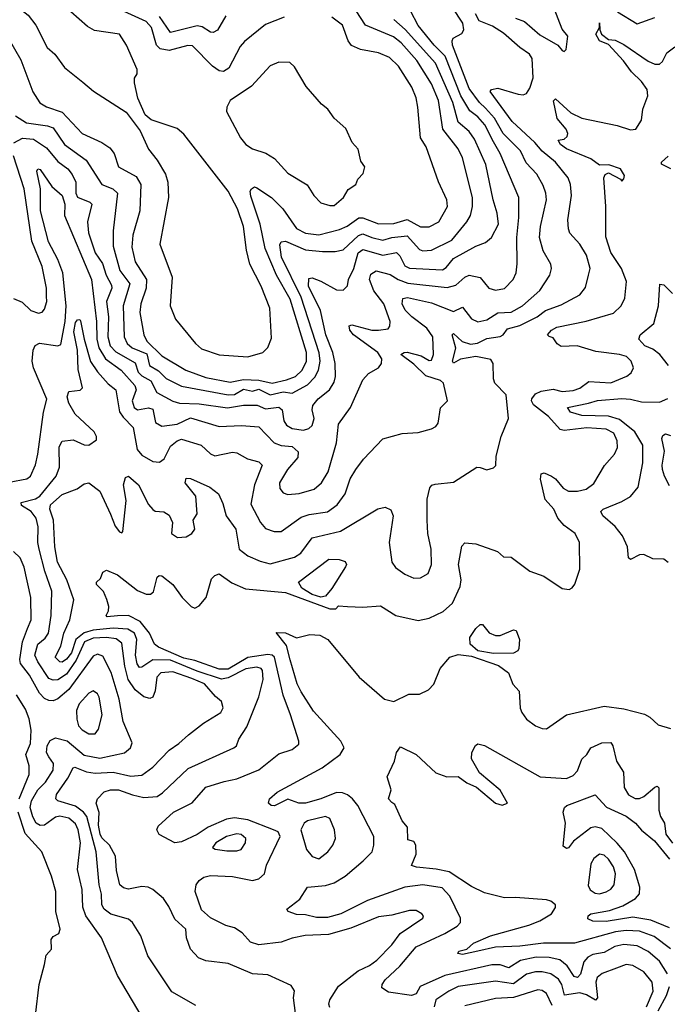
# Model space of a CAD drawing. Extents: x 1678431 to 1860718, y 384618 to 522882.
# Tile 286 of 473: x 1747563 to 1750491, y 499665 to 504120. Entities that reach past the tile are written whole.
import ezdxf

# ---------------------------------------------------------------- set-up
doc = ezdxf.new("R2010")
doc.units = 0

msp = doc.modelspace()

# ---------------------------------------------------------------- linework, layer by layer
at = {"layer": '0CON10XD'}
for points in [[(1749805, 504127.6), (1749845, 504112.8), (1749915, 504051.9), (1749995.4, 504005.4), (1750015, 503981.2), (1750025, 503976.7), (1750034.1, 503985.9), (1750041.2, 504045), (1750015, 504076.7), (1749935.4, 504285)], [(1747535, 504193.9), (1747601.5, 504141.5), (1747635.5, 504095), (1747687.8, 503995), (1747721.9, 503965), (1747765, 503904.2), (1747847.9, 503837.9), (1747897, 503797), (1748045, 503701.2), (1748107.9, 503617.9), (1748145.6, 503535), (1748184.7, 503484.7), (1748222, 503422), (1748232.8, 503385), (1748236, 503316), (1748196.2, 503105), (1748252.5, 502955), (1748243.3, 502825), (1748267.5, 502765), (1748358, 502655), (1748385, 502630.6), (1748465, 502603.5), (1748595, 502594.4)], [(1747544.8, 503684.8), (1747594.1, 503654.1), (1747689.4, 503639.4), (1747715, 503630.3), (1747765.5, 503555.5), (1747864.1, 503484.1), (1747933.8, 503375), (1747984.4, 503354.4), (1748005.6, 503335.6), (1747985.3, 503165), (1747986.2, 503095), (1748015.6, 502985), (1748061.2, 502925), (1748030.3, 502825), (1748034.8, 502685), (1748049.5, 502655), (1748071.6, 502635), (1748138.1, 502608.1), (1748149.6, 502555), (1748190.9, 502530.9), (1748225, 502497.3), (1748295, 502462.4), (1748505, 502422.1), (1748535, 502424.6), (1748575, 502448.9), (1748615, 502439.7), (1748645, 502448.3), (1748695, 502423.3), (1748755, 502436.4), (1748795, 502429.8), (1748865, 502467.4), (1748897.4, 502502.6), (1748914.1, 502535), (1748921.3, 502575), (1748917.5, 502612.5), (1748835.9, 502865), (1748747.3, 503045), (1748738.8, 503101.2), (1748745.3, 503114.7), (1748765, 503117.8), (1748855, 503079.5), (1748931.4, 503071.4), (1748988.8, 503071.2), (1749025, 503079.4), (1749095, 503143.3), (1749115, 503152), (1749155, 503134.9), (1749205, 503123), (1749245, 503135.4), (1749315, 503142.7), (1749370.5, 503080.5), (1749385, 503074.7), (1749425, 503077.4), (1749517.3, 503122.7), (1749584.7, 503205), (1749600.9, 503235), (1749610, 503275), (1749610.2, 503315), (1749565, 503495.7), (1749545.6, 503535.6), (1749475.5, 503625.5), (1749457, 503755), (1749425, 503830.7), (1749358.3, 503935), (1749287.2, 504015), (1749252.4, 504042.4), (1749125.8, 504095.8), (1749065, 504191.1)], [(1749295, 502858.2), (1749316.7, 502863.2), (1749425, 502839.3), (1749525, 502800.3), (1749565, 502818.8), (1749605, 502766.9), (1749635, 502753.2), (1749675, 502762.8), (1749725, 502793.9), (1749785, 502797), (1749836.4, 502825), (1749915.4, 502895), (1749960, 502965), (1749966.9, 502995), (1749964.5, 503014.5), (1749929.2, 503075), (1749912.8, 503135), (1749917.2, 503185), (1749944.7, 503305), (1749942.4, 503335), (1749930.3, 503370.3), (1749901, 503421), (1749852.9, 503472.9), (1749826.7, 503526.7), (1749748.5, 503605), (1749709.8, 503675), (1749669.7, 503719.7), (1749641.9, 503745), (1749595, 503808.6), (1749520.3, 504005), (1749517.9, 504025), (1749523.4, 504036.6), (1749561.9, 504058.1), (1749571.4, 504075), (1749566, 504105), (1749520, 504175)], [(1747505, 504048.6), (1747568.9, 503938.9), (1747623.2, 503793.2), (1747654.4, 503744.4), (1747685, 503725.9), (1747755, 503702.1), (1747845, 503605.3), (1747934.8, 503564.8), (1747970.1, 503540.1), (1747990.3, 503515), (1748010, 503455), (1748090.2, 503410.2), (1748110.2, 503375), (1748106.4, 503255), (1748074.8, 503145), (1748070.6, 503090.6), (1748085.4, 503024.6), (1748135.7, 502945), (1748134.8, 502905), (1748111.1, 502835), (1748105.7, 502795), (1748124.8, 502695), (1748138.6, 502665), (1748205, 502598.9), (1748313.6, 502535), (1748405, 502501.6), (1748515, 502479.5), (1748575, 502492.4), (1748645, 502489.5), (1748705, 502476.2), (1748768.6, 502491.4), (1748810, 502505), (1748840, 502535), (1748860.4, 502575), (1748860.4, 502615), (1748786.6, 502855), (1748724, 502965), (1748672.6, 503085), (1748650.9, 503195), (1748607.6, 503322.4), (1748605.6, 503344.4), (1748610.8, 503355), (1748625, 503364.2), (1748635, 503360), (1748700.9, 503315), (1748753.3, 503265), (1748815, 503175.3), (1748855, 503154.4), (1748915, 503146.1), (1749008.9, 503171.1), (1749043.5, 503186.6), (1749096.5, 503223.5), (1749115, 503223.1), (1749185, 503197.2), (1749255, 503198.3), (1749315, 503215.6), (1749375, 503182.5), (1749415, 503183.1), (1749458.5, 503205), (1749497.1, 503275), (1749493.8, 503305), (1749456, 503386), (1749400.4, 503545), (1749374.7, 503585), (1749363.2, 503725), (1749355, 503766), (1749335.9, 503815), (1749275, 503910), (1749235, 503948.5), (1749185, 503970.4), (1749103.3, 503985), (1749063.5, 504003.5), (1749048.2, 504025), (1749022.7, 504095), (1748975, 504132.4)], [(1747515, 502027.2), (1747595, 502042.3), (1747612.7, 502055), (1747635, 502106), (1747645.2, 502155), (1747671.2, 502345), (1747686.2, 502403.8), (1747624.8, 502545), (1747619.5, 502575), (1747624.7, 502625), (1747633.6, 502646.4), (1747652.9, 502657.1), (1747735, 502644.6), (1747749.1, 502650.9), (1747768.2, 502755), (1747772.7, 502825), (1747758.1, 502975), (1747735.3, 503035.3), (1747693.9, 503115), (1747657.3, 503255), (1747656.8, 503355), (1747640.6, 503435), (1747644.6, 503445.4), (1747655, 503442), (1747708.8, 503365), (1747755.4, 503325.4), (1747766.5, 503285), (1747765.3, 503235), (1747887, 502945), (1747910.6, 502755), (1747911.9, 502675), (1747920.6, 502635), (1747951, 502585), (1748021.4, 502535), (1748083.6, 502465), (1748089, 502445), (1748071.6, 502395), (1748081.4, 502365), (1748095, 502354.3), (1748145, 502363.9), (1748165, 502357.2), (1748177.6, 502297.6), (1748205, 502281.1), (1748275, 502290.7), (1748335, 502318.1), (1748465, 502278.8), (1748565.9, 502284.1), (1748645, 502277.5), (1748713.8, 502205), (1748745, 502193), (1748795, 502189.6), (1748822.8, 502165), (1748820.2, 502139.8), (1748773.4, 502085), (1748738.2, 502025), (1748739.2, 501999.2), (1748755, 501978.6), (1748775, 501971.5), (1748827, 501977), (1748895, 501995.4), (1748927.7, 502025), (1748958.2, 502075), (1748995.4, 502205.4), (1749005, 502290), (1749058.2, 502365), (1749115, 502491.2), (1749140.6, 502519.4), (1749185.7, 502544.3), (1749199.2, 502565), (1749200, 502585), (1749182.9, 502615), (1749072.9, 502695), (1749056.4, 502715), (1749053.1, 502735), (1749065, 502738.8), (1749155, 502715.8), (1749185, 502715.3), (1749229.3, 502720.7), (1749236.7, 502733.3), (1749237.5, 502755), (1749210, 502835), (1749163.6, 502893.6), (1749144.2, 502945), (1749151.2, 502968.8), (1749175, 502984.6), (1749237.7, 502967.7), (1749274.2, 502944.2), (1749318.5, 502928.5), (1749495, 502909), (1749535, 502919.5), (1749575, 502955.3), (1749595, 502964.1), (1749645, 502953.3), (1749684, 502905), (1749715, 502896.2), (1749755, 502904.6), (1749793.9, 502945), (1749807.3, 502975), (1749812.9, 503015), (1749811.1, 503135), (1749820.3, 503225), (1749819.1, 503315), (1749736, 503515), (1749705, 503568.2), (1749665.6, 503645), (1749635, 503680.4), (1749597.9, 503707.9), (1749557.6, 503775), (1749486.5, 503955), (1749436.9, 504005), (1749365, 504093.6), (1749329.8, 504159.8)], [(1747537.2, 503562.8), (1747576.2, 503583.8), (1747625, 503580.4), (1747685, 503540.4), (1747735, 503479.3), (1747780.7, 503445), (1747800.4, 503420.4), (1747816.4, 503385), (1747816.6, 503335), (1747825, 503317.5), (1747879.5, 503295), (1747889.3, 503285), (1747870, 503205), (1747874.1, 503155.9), (1747903.9, 503065), (1747937.7, 503017.7), (1747953.8, 502965), (1747978.8, 502918.8), (1747980, 502905), (1747956, 502845), (1747964.9, 502775), (1747962, 502685), (1747972.4, 502645), (1747997.3, 502617.3), (1748085, 502567.7), (1748098.1, 502525), (1748115, 502508.2), (1748156.7, 502486.7), (1748183.4, 502433.4), (1748255, 502393.8), (1748285, 502385.6), (1748375, 502382.3), (1748503.3, 502363.3), (1748575, 502376), (1748636.3, 502376.3), (1748675, 502360), (1748735, 502367.1), (1748749.4, 502355), (1748757.5, 502305), (1748768.7, 502285), (1748795, 502270.9), (1748846.7, 502263.3), (1748869.8, 502270.2), (1748885.6, 502284.4), (1748893.8, 502315), (1748885.3, 502355), (1748887.8, 502375), (1748912.5, 502405), (1748964.4, 502445.6), (1748985, 502480.6), (1748991.6, 502505), (1748989.8, 502565), (1748978.3, 502615), (1748947, 502695), (1748923, 502805), (1748869, 502915), (1748870.5, 502949.5), (1748885, 502952.2), (1748925, 502936.4), (1748995, 502897.5), (1749025, 502895.8), (1749044.4, 502915.6), (1749049.3, 502945), (1749073.5, 502995), (1749093.5, 503065), (1749115, 503080), (1749205, 503055.5), (1749266.4, 503066.4), (1749282.3, 503052.3), (1749305, 503005.9), (1749325, 502995.7), (1749475, 502988.6), (1749491.3, 502998.7), (1749525, 503039.8), (1749625, 503095.3), (1749668.3, 503111.7), (1749696.7, 503135), (1749727.4, 503195), (1749722.3, 503245), (1749703.8, 503305), (1749671.1, 503465), (1749619.9, 503579.9), (1749595, 503614.7), (1749545, 503656.2), (1749521, 503745), (1749443.3, 503923.3), (1749306.3, 504076.3), (1749255, 504121.8)], [(1748010, 500635), (1748072.5, 500612.5), (1748125, 500601.3), (1748184.5, 500605.5), (1748208.5, 500621.5), (1748325, 500731.5), (1748531.4, 500825), (1748543.1, 500835), (1748554.5, 500865), (1748589.4, 500920.6), (1748644.3, 501055.7), (1748663.8, 501135), (1748661.1, 501175), (1748654.5, 501185), (1748635, 501190.7), (1748585, 501182.8), (1748505, 501142.9), (1748475, 501136.3), (1748365, 501172.2), (1748245, 501222.2), (1748165, 501223.7), (1748115, 501190), (1748105, 501189.2), (1748093.8, 501205), (1748087.4, 501245), (1748092.6, 501315), (1748081.5, 501345), (1748052.5, 501362.5), (1747985, 501367.1), (1747895, 501357.5), (1747853.9, 501346.1), (1747817.5, 501315), (1747796.9, 501255), (1747775, 501226.4), (1747755, 501213.8), (1747745, 501214.1), (1747724.2, 501235), (1747749.4, 501285), (1747763.4, 501345), (1747789.4, 501405), (1747808.6, 501495), (1747775.7, 501585.7), (1747733.4, 501665), (1747722.6, 501735), (1747716.7, 501855), (1747699.1, 501905), (1747702.3, 501925), (1747755, 501972.5), (1747823.2, 501996.8), (1747855, 502020), (1747875, 502024), (1747925, 501986.7), (1747973.3, 501883.3), (1747995, 501829.1), (1748015, 501802.5), (1748025, 501798), (1748029.4, 501805), (1748045.2, 501945), (1748033, 502015), (1748041, 502049), (1748055, 502055.2), (1748100.6, 502015), (1748145, 501926.4), (1748165, 501903.8), (1748175, 501896.7), (1748215, 501892.9), (1748238.5, 501878.5), (1748254.4, 501845), (1748250, 501795), (1748277.1, 501777.1), (1748315, 501780), (1748340.8, 501795), (1748354.2, 501815), (1748346.7, 501855), (1748365.4, 501885), (1748359.4, 501965), (1748311.5, 502025), (1748315, 502046.2), (1748335, 502044.4), (1748422.5, 502005), (1748461.4, 501975), (1748481.8, 501931.8), (1748497.3, 501875), (1748539.6, 501815), (1748555.3, 501725), (1748593.8, 501693.8), (1748649.7, 501669.7), (1748695, 501658.1), (1748805, 501687.7), (1748833.7, 501706.3), (1748885.6, 501775), (1749014, 501806), (1749182.6, 501907.4), (1749215, 501914.3), (1749241.7, 501901.7), (1749251.2, 501875), (1749233.8, 501755), (1749245.3, 501665), (1749261.7, 501641.7), (1749305, 501611.5), (1749345, 501593.8), (1749375, 501594.6), (1749409.5, 501615), (1749425.4, 501655), (1749423.2, 501725), (1749408.2, 501795), (1749404.6, 501855), (1749405, 501950), (1749417.6, 502002.4), (1749425.7, 502014.3), (1749440.9, 502019.1), (1749525, 502028), (1749630, 502095), (1749644.2, 502094.2), (1749675, 502084), (1749705, 502092.5), (1749716.4, 502103.6), (1749717.5, 502145), (1749740, 502235), (1749772.5, 502315), (1749762.9, 502422.9), (1749711.4, 502475), (1749705.7, 502495), (1749704.4, 502565), (1749693.1, 502583.1), (1749625, 502595.9), (1749556.5, 502583.5), (1749525, 502565.6), (1749520, 502575), (1749535.3, 502634.7), (1749518, 502695), (1749525, 502700), (1749563.8, 502663.8), (1749601.8, 502651.8), (1749633.3, 502656.7), (1749675, 502677), (1749735, 502687), (1749748.8, 502695), (1749769.2, 502720.8), (1749823.7, 502736.3), (1749902.5, 502775), (1749940, 502805), (1750010.7, 502829.3), (1750095.3, 502874.7), (1750121.7, 502908.3), (1750135.3, 502964.7), (1750142.3, 502995), (1750125.3, 503055), (1750095.9, 503105), (1750050.9, 503155), (1750044.1, 503174.1), (1750040.9, 503215), (1750057.4, 503325), (1750053.1, 503375), (1750042.4, 503405), (1749985.1, 503475.1), (1749925, 503525.3), (1749892.4, 503565), (1749789.5, 503659.5), (1749690, 503795), (1749696.2, 503803.8), (1749725, 503810), (1749816.9, 503783.1), (1749839.7, 503780.3), (1749855, 503786.2), (1749869.7, 503810.3), (1749885, 503857.5), (1749880.3, 503945), (1749867.3, 503965), (1749823.7, 503993.7), (1749749.9, 504059.9), (1749700.4, 504090.4), (1749640.5, 504115), (1749623.2, 504146.8)], [(1748595, 502594.4), (1748662.5, 502615), (1748685, 502637.5), (1748701.2, 502678.8), (1748694.5, 502815), (1748654.6, 502915), (1748604.2, 503014.2), (1748587.9, 503077.9), (1748575.3, 503185), (1748547.4, 503265), (1748505, 503344.7), (1748305, 503602.5), (1748275, 503627.3), (1748157.4, 503667.4), (1748130.2, 503690.2), (1748096.9, 503765), (1748082.5, 503835), (1748081.5, 503855), (1748094.4, 503875.6), (1748094.4, 503895), (1748045.3, 504005), (1748015, 504055.4), (1747901.2, 504071.2), (1747870.2, 504090.2), (1747795, 504155.3)], [(1748758.1, 504131.9), (1748675, 504098.7), (1748578.8, 504021.2), (1748560.6, 503999.4), (1748508.5, 503901.5), (1748485, 503885.5), (1748465, 503888.5), (1748435, 503910), (1748345, 504001.5), (1748323.1, 504003.1), (1748239.2, 503980.8), (1748198, 503988), (1748181.9, 504005), (1748158.6, 504085), (1748135, 504112.1), (1748035, 504158)], [(1748495, 504137.5), (1748457, 504073), (1748437.9, 504062.1), (1748425, 504064.1), (1748387.7, 504087.7), (1748365, 504092.2), (1748245, 504062.9), (1748194.8, 504135)], [(1750265.3, 504155.3), (1750355, 504102), (1750435, 504130.4)], [(1748965, 499651.1), (1748960, 499665), (1748964.7, 499685), (1749005, 499746.9), (1749094.1, 499815.9), (1749145, 499840.7), (1749177.9, 499865), (1749245.7, 499934.3), (1749283.9, 499986.1), (1749385.8, 500055), (1749388, 500065), (1749381.2, 500075), (1749355, 500088.9), (1749325, 500090), (1749245, 500067.7), (1749185, 500060.7), (1749060.9, 500009.1), (1748958.9, 499981.1), (1748853.8, 499976.2), (1748795.2, 499964.8), (1748745, 499945.8), (1748645, 499934.1), (1748606.7, 499946.7), (1748568.8, 499988.8), (1748535, 500010.6), (1748495, 500021.8), (1748425, 500056), (1748385, 500091.9), (1748357.1, 500175), (1748361.3, 500205), (1748374.8, 500225.2), (1748395, 500239.7), (1748425, 500247.6), (1748525, 500243.4), (1748615, 500225.7), (1748645, 500232.5), (1748670, 500255), (1748678.9, 500295), (1748741.2, 500425), (1748731.2, 500445), (1748711.2, 500455), (1748595, 500499.2), (1748535, 500508.7), (1748497.9, 500502.1), (1748415, 500466.7), (1748366.1, 500433.9), (1748295, 500399.8), (1748265, 500395.7), (1748193.4, 500433.4), (1748183.8, 500455), (1748189.1, 500470.9), (1748258.5, 500535), (1748343.4, 500576.6), (1748405, 500648), (1748487, 500673), (1748545.2, 500684.8), (1748644.3, 500725.7), (1748735, 500798.5), (1748795, 500817.5), (1748825, 500842.5), (1748825.7, 500855), (1748787.7, 500975), (1748753.6, 501063.6), (1748715.6, 501235.6), (1748704.9, 501244.9), (1748685, 501247.7), (1748595, 501233.6), (1748505, 501181.8), (1748465, 501180.7), (1748355, 501220.2), (1748305, 501231.1), (1748191.1, 501281.1), (1748172.7, 501295), (1748150.5, 501345), (1748107.4, 501397.4), (1748055, 501423.9), (1748005, 501423.3), (1747958, 501418), (1747954.2, 501425), (1747964.5, 501445), (1747965.5, 501464.5), (1747957.3, 501497.3), (1747942.2, 501532.2), (1747910, 501565), (1747910, 501575), (1747927.9, 501592.1), (1747938.9, 501621.1), (1747955, 501629.2), (1748005, 501608.9), (1748095, 501537.5), (1748135, 501520.4), (1748155, 501521.5), (1748168.1, 501531.9), (1748185, 501597.5), (1748194.2, 501605.8), (1748205, 501604.3), (1748255.8, 501565), (1748297.1, 501505), (1748338.8, 501465), (1748355, 501457.5), (1748375, 501467.5), (1748405.6, 501505), (1748430.2, 501589.8), (1748445, 501605.7), (1748465, 501612.2), (1748522.3, 501572.3), (1748584.5, 501544.5), (1748765, 501529), (1748965, 501454.1), (1748992.5, 501455), (1749005, 501467.5), (1749045.3, 501465.3), (1749115, 501462.2), (1749195, 501467.8), (1749264, 501425), (1749365, 501402), (1749415, 501411.5), (1749477.7, 501442.3), (1749519.5, 501480.5), (1749554.6, 501555), (1749559.7, 501585), (1749546.7, 501655), (1749562.5, 501737.5), (1749575, 501752.5), (1749625, 501748.1), (1749723.4, 501713.4), (1749750.3, 501690.3), (1749785, 501687.8), (1749870, 501625), (1749932.2, 501602.2), (1750015, 501547.1), (1750047.5, 501542.5), (1750061.2, 501548.8), (1750073.6, 501566.4), (1750095.6, 501634.4), (1750094.4, 501755), (1750075, 501795.7), (1750025, 501832.2), (1749995.5, 501865), (1749978.6, 501905), (1749939.4, 501949.4), (1749918.2, 502041.8), (1749921.4, 502065), (1749935, 502069.1), (1749966.7, 502055), (1749985, 502042.9), (1750020.5, 502000.5), (1750045, 501987.6), (1750085, 501987.4), (1750123.8, 501996.2), (1750158.5, 502021.5), (1750207.7, 502102.3), (1750251.8, 502155), (1750265.9, 502185), (1750264.8, 502215), (1750248.7, 502248.7), (1750215, 502267.5), (1750127, 502273), (1750025, 502261), (1750005.9, 502265.9), (1749953.5, 502325), (1749886.8, 502376.8), (1749877.2, 502395), (1749878.4, 502405), (1749895, 502427.7), (1749920.9, 502439.1), (1749975, 502448.1), (1750015, 502437.9), (1750065, 502442.3), (1750095, 502452.4), (1750136.9, 502483.1), (1750235, 502477.1), (1750307.7, 502507.7), (1750327.8, 502522.2), (1750338.6, 502545), (1750327.1, 502575), (1750306.4, 502596.4), (1750275.4, 502605.4), (1750168.5, 502618.5), (1750083.8, 502643.8), (1750011, 502641), (1749993.1, 502653.1), (1749975, 502681.2), (1749956.2, 502686.2), (1749950, 502695), (1749967.1, 502715), (1749991.2, 502728.8), (1750123.8, 502756.2), (1750248.1, 502791.9), (1750282.2, 502825), (1750299.3, 502860.7), (1750306.4, 502935), (1750284.6, 502995), (1750236.1, 503066.1), (1750212.8, 503137.2), (1750213.3, 503275), (1750204, 503405), (1750210, 503420), (1750225, 503426.7), (1750278.8, 503398.8), (1750285, 503390), (1750295, 503400), (1750298, 503415), (1750280, 503445), (1750226.4, 503463.6), (1750185, 503462.5), (1750145, 503490), (1750035, 503536), (1750007.5, 503555), (1749997.5, 503575), (1750025, 503580), (1750037.9, 503592.1), (1750041.4, 503605), (1750034.2, 503625), (1749993.7, 503673.7), (1749977.1, 503752.9), (1749985, 503762), (1750055, 503698.9), (1750105, 503674.6), (1750265, 503640.8), (1750325, 503621.2), (1750348.6, 503625), (1750374, 503665), (1750380.3, 503715), (1750402.7, 503775), (1750400.3, 503805), (1750375, 503841.2), (1750329.1, 503885), (1750293.6, 503933.6), (1750225, 504007.5), (1750185, 504024.2), (1750167.8, 504055), (1750183.8, 504085), (1750185, 504105.6), (1750186.4, 504075), (1750194.1, 504054.1), (1750225, 504030), (1750255, 504027.4), (1750295, 504008.1), (1750405, 503932.5), (1750435, 503919.6), (1750455, 503918.5), (1750469.3, 503930.7), (1750489.3, 503970.7), (1750525, 503997.1)], [(1748965, 503279.2), (1748985, 503280), (1749026.9, 503315), (1749047.5, 503352.5), (1749083.3, 503375), (1749091.2, 503398.8), (1749116.7, 503425), (1749123.3, 503455), (1749105, 503480), (1749093.3, 503535), (1749066.7, 503565), (1749037.3, 503627.3), (1748984.3, 503674.3), (1748956.2, 503715), (1748927.9, 503737.9), (1748858.3, 503818.3), (1748805, 503907.5), (1748785, 503926.2), (1748735, 503928), (1748695, 503911.4), (1748610.4, 503819.6), (1748514.2, 503755), (1748500, 503725), (1748498.1, 503705), (1748562.1, 503585), (1748585, 503555.4), (1748615, 503536), (1748675.8, 503515.8), (1748715, 503492.2), (1748775, 503425.5), (1748863.1, 503373.1), (1748893.6, 503325), (1748925, 503291.9), (1748965, 503279.2)], [(1747535, 502858.8), (1747575, 502842), (1747613.7, 502803.7), (1747648.3, 502791.7), (1747665, 502796.2), (1747675, 502810), (1747685.4, 502844.6), (1747685, 502870), (1747684.4, 502905.6), (1747665, 503003.3), (1747618.6, 503118.6), (1747582.8, 503355), (1747535.7, 503505)], [(1750506.9, 503445), (1750464.2, 503465.8), (1750464, 503475), (1750495, 503503.1)], [(1750495.9, 502555), (1750457.3, 502605), (1750425, 502629.2), (1750390, 502645), (1750362.5, 502675), (1750368.8, 502695), (1750429.5, 502745), (1750451.1, 502825), (1750456.7, 502923.3), (1750475, 502921.2), (1750515, 502882)], [(1748358.9, 499658.9), (1748251.3, 499721.3), (1748141.9, 499885), (1748110.5, 499975), (1748072.5, 500035), (1748055, 500050.5), (1747975, 500072.6), (1747945.3, 500095), (1747935.2, 500115), (1747933.3, 500163.3), (1747922.3, 500205), (1747908.8, 500355), (1747866.8, 500515), (1747851.5, 500535), (1747815, 500561), (1747735.7, 500585.7), (1747726.9, 500595), (1747729.1, 500615), (1747781.2, 500688.8), (1747804.6, 500735), (1747812.6, 500737.4), (1747865, 500717), (1747905, 500711), (1747985, 500715.2), (1748065, 500697.5), (1748115, 500702.2), (1748165, 500738), (1748238.8, 500815), (1748282.5, 500845), (1748325.7, 500885), (1748393.6, 500936.4), (1748472.5, 500985), (1748483.2, 501006.8), (1748475.3, 501035.3), (1748447.9, 501057.9), (1748399.1, 501115), (1748340.8, 501139.2), (1748255, 501169.2), (1748200.6, 501165), (1748182.6, 501145), (1748175.9, 501084.1), (1748165.4, 501054.6), (1748151.1, 501048.9), (1748125, 501055.9), (1748085, 501087.6), (1748053.5, 501135), (1748037.7, 501195), (1748025, 501299.2), (1747998.8, 501318.8), (1747955, 501324.6), (1747895, 501321), (1747856, 501305), (1747818, 501222), (1747775, 501159.5), (1747735, 501133.4), (1747715, 501131.7), (1747695, 501139.8), (1747644.4, 501215), (1747632, 501245), (1747644.4, 501295), (1747678.5, 501321.5), (1747692.9, 501345), (1747705.7, 501425), (1747708.8, 501535), (1747677.4, 501625), (1747651.9, 501725), (1747644.8, 501755), (1747645.9, 501825), (1747637.4, 501865), (1747615, 501894.7), (1747571.7, 501921.7), (1747570, 501935), (1747635, 501952.8), (1747654.7, 501965), (1747727.6, 502055), (1747742.5, 502095), (1747742, 502188), (1747755, 502213.1), (1747805, 502218.8), (1747855, 502196.9), (1747875, 502194.3), (1747910.3, 502219.7), (1747910.4, 502235), (1747899.4, 502255), (1747814, 502335), (1747784.8, 502385), (1747777, 502413), (1747785, 502438), (1747836.5, 502443.5), (1747847.5, 502455), (1747827.5, 502537.5), (1747824.4, 502625), (1747807.8, 502707.8), (1747815, 502750.3), (1747825, 502761.5), (1747835, 502763.1), (1747837.8, 502757.8), (1747853.9, 502675), (1747883.3, 502573.3), (1747915, 502526.2), (1747963.1, 502473.1), (1747998, 502445), (1748015, 502346.2), (1748031, 502321), (1748075.8, 502275), (1748094.5, 502175), (1748115, 502149.8), (1748165, 502121.8), (1748195, 502118.8), (1748216.6, 502133.4), (1748245, 502190.8), (1748275, 502214.7), (1748295, 502221.6), (1748384.3, 502195), (1748425, 502156.4), (1748445, 502146.2), (1748525, 502162.9), (1748545, 502160.5), (1748593.5, 502133.5), (1748645, 502119.6), (1748659.5, 502105), (1748624.4, 502015.6), (1748608.5, 501928.5), (1748651.8, 501845), (1748675, 501817.8), (1748713.9, 501803.9), (1748745, 501804.7), (1748835, 501869.8), (1748871.9, 501881.9), (1748955, 501894.1), (1748998.5, 501925), (1749034.7, 501975), (1749057.7, 502042.3), (1749082.7, 502085), (1749117.6, 502132.4), (1749205, 502224), (1749292.6, 502247.4), (1749365, 502252.9), (1749425, 502269.5), (1749445, 502280), (1749454.5, 502295), (1749465, 502363.3), (1749497.1, 502395), (1749478.9, 502475), (1749465, 502487.9), (1749398.8, 502508.8), (1749345, 502562.1), (1749285.8, 502605), (1749301.2, 502615), (1749315, 502615.5), (1749378.6, 502598.6), (1749415, 502577.5), (1749425, 502580), (1749433.8, 502605), (1749431.1, 502685), (1749404.2, 502725), (1749335.3, 502775), (1749305.7, 502805.7), (1749292.6, 502835), (1749295, 502858.2)], [(1750495, 501664), (1750475, 501678.8), (1750425, 501680.8), (1750385, 501700), (1750365, 501698.5), (1750325, 501677.5), (1750316, 501685), (1750310.5, 501735), (1750287.9, 501785), (1750255, 501826.5), (1750200, 501875), (1750190.6, 501895), (1750201.4, 501905), (1750285, 501939.6), (1750325, 501963.3), (1750360, 502005), (1750379.8, 502115), (1750380.3, 502195), (1750343.8, 502255), (1750275, 502311.7), (1750225.8, 502325.8), (1750105, 502329.9), (1750052.7, 502345), (1750039.2, 502365), (1750134.2, 502385.8), (1750175, 502396.6), (1750285.9, 502405.9), (1750325, 502403.6), (1750375, 502391.2), (1750455, 502389.6), (1750494, 502406)], [(1750501.2, 502011.2), (1750477.9, 502055), (1750469.7, 502085), (1750467.2, 502105), (1750478.1, 502168.1), (1750465.5, 502224.5), (1750470.7, 502239.3), (1750483.1, 502246.9), (1750505, 502238.5)], [(1748116.4, 499606.4), (1748005.4, 499795), (1747933.1, 499965), (1747862.7, 500065), (1747848.9, 500105), (1747845.7, 500185), (1747823.8, 500275), (1747837.8, 500395), (1747827.2, 500455), (1747815, 500482.3), (1747785, 500507.3), (1747745, 500516.6), (1747725, 500512.2), (1747675, 500475.7), (1747655, 500473.9), (1747637.9, 500485), (1747622.7, 500512.7), (1747611.2, 500555), (1747616.2, 500585), (1747645.5, 500635), (1747680.2, 500669.8), (1747713.9, 500725), (1747715.2, 500755), (1747695.5, 500785.5), (1747684.8, 500805), (1747687.9, 500835), (1747701.2, 500858.8), (1747725, 500870.4), (1747777.8, 500857.8), (1747855, 500792.2), (1747925, 500778.3), (1748037.3, 500802.7), (1748064.4, 500825), (1748071.7, 500848.3), (1748031.3, 500945), (1748012.8, 501045), (1747977.1, 501167.1), (1747939.6, 501239.6), (1747915, 501250), (1747895, 501240.3), (1747785, 501089.8), (1747735, 501046.8), (1747715, 501038.8), (1747695, 501039.5), (1747675, 501049.2), (1747652.1, 501072.1), (1747607.8, 501155), (1747566.5, 501206.5), (1747564, 501225), (1747576.3, 501305), (1747598.2, 501365), (1747614.7, 501405), (1747613.9, 501505), (1747583.3, 501643.3), (1747564.7, 501684.7), (1747535, 501713.3)], [(1748925, 501507.5), (1748885, 501520), (1748838.4, 501548.4), (1748823.5, 501575), (1748960.6, 501679.4), (1749007.3, 501677.3), (1749035, 501668.8), (1749040, 501655), (1749035.8, 501645), (1748974.1, 501545.9), (1748945, 501511.4), (1748925, 501507.5)], [(1749705, 501251.9), (1749635, 501264.5), (1749600, 501295), (1749597.8, 501325), (1749625, 501365.6), (1749645, 501384), (1749655, 501383.3), (1749685, 501346.2), (1749715, 501333.3), (1749735, 501333.3), (1749795, 501360), (1749807, 501357), (1749822.5, 501315), (1749820, 501275), (1749815.9, 501264.1), (1749795, 501253.8), (1749705, 501251.9)], [(1750492.6, 499802.6), (1750455, 499860.6), (1750404.3, 499904.3), (1750355, 499929), (1750295, 499935.5), (1750253.5, 499926.5), (1750205, 499899.3), (1750155, 499890.2), (1750131.1, 499878.9), (1750113.6, 499856.4), (1750099.1, 499800.9), (1750085, 499786.1), (1750070.2, 499790.2), (1750039, 499839), (1750005, 499865.6), (1749957.5, 499877.5), (1749898.3, 499878.3), (1749827.3, 499862.7), (1749775, 499830.5), (1749735, 499843.4), (1749697.1, 499842.9), (1749485, 499795.2), (1749373.3, 499745), (1749355, 499713.1), (1749335, 499705.4), (1749230.5, 499720.5), (1749200, 499740), (1749201.5, 499755), (1749215.4, 499775), (1749282.2, 499837.8), (1749354.9, 499925.1), (1749485, 499985.6), (1749541.5, 500018.5), (1749556, 500035), (1749555.7, 500055), (1749507.4, 500155), (1749472.6, 500192.6), (1749385, 500205.2), (1749305, 500195.6), (1749135, 500134.1), (1749015, 500074.5), (1748955, 500058.1), (1748905, 500057.7), (1748855, 500069.2), (1748815, 500070.8), (1748777.5, 500085), (1748771.2, 500095), (1748829.5, 500140.5), (1748865, 500195.7), (1748945, 500202), (1748984.8, 500215.2), (1749035, 500244.7), (1749116.1, 500313.9), (1749156.5, 500355), (1749164.6, 500385.4), (1749163.8, 500425), (1749091.6, 500565), (1749068.3, 500595), (1749045, 500612.1), (1749022.3, 500622.3), (1748995, 500623), (1748925, 500594.1), (1748854.8, 500574.8), (1748825.2, 500575.2), (1748775, 500593.3), (1748715, 500562.5), (1748700, 500565), (1748688.6, 500575), (1748692.5, 500595), (1748727.1, 500625), (1748930, 500735), (1749012.2, 500795), (1749030.4, 500825), (1749014.6, 500855), (1748891.7, 500991.7), (1748835, 501078.2), (1748817.4, 501115), (1748786.2, 501223.8), (1748769.1, 501289.1), (1748722.5, 501347.5), (1748765, 501345.7), (1748815, 501323.8), (1748875, 501338.2), (1748920, 501335), (1748955.6, 501315), (1749097.5, 501145), (1749212.9, 501045), (1749254.5, 501034.5), (1749322, 501068), (1749371.2, 501068.8), (1749411.7, 501088.3), (1749435, 501113.3), (1749464.2, 501185), (1749508, 501235), (1749545, 501248.4), (1749605, 501240.6), (1749727.6, 501197.6), (1749772.5, 501165), (1749793, 501113), (1749821.4, 501081.4), (1749825.6, 501005.6), (1749832.9, 500985), (1749854.6, 500954.6), (1749895.5, 500925.5), (1749925, 500912.9), (1749945, 500912.2), (1750035, 500974.5), (1750205, 501013.9), (1750295, 501001.7), (1750387.2, 500977.2), (1750412, 500965), (1750449.3, 500929.3), (1750505, 500913.3)], [(1747560.6, 500595), (1747606.3, 500705), (1747605.3, 500744.7), (1747590.4, 500795), (1747611.6, 500845), (1747614.7, 500905.3), (1747606.4, 500956.4), (1747589.7, 500999.7), (1747548.9, 501065)], [(1747905, 500888.6), (1747919.5, 500910.5), (1747935.3, 500974.7), (1747922.3, 501055), (1747915, 501070), (1747895, 501082.9), (1747875, 501072.2), (1747832.6, 501025), (1747820.6, 500995), (1747821.1, 500955), (1747829.2, 500925), (1747845, 500907.3), (1747875, 500888.9), (1747905, 500888.6)], [(1750505, 499916), (1750432, 499972), (1750365.9, 499995.9), (1750305, 499998.7), (1750256.9, 499993.1), (1750071.5, 499941.5), (1749931.7, 499941.7), (1749825, 499928.1), (1749715, 499922.9), (1749635, 499905.4), (1749565, 499890), (1749543.3, 499895), (1749548.8, 499905), (1749585, 499914.3), (1749615, 499942), (1749692.2, 499975), (1749865, 500022.5), (1749915, 500043), (1749967.8, 500075), (1749985, 500102.5), (1749985.3, 500115.3), (1749965, 500131.5), (1749945, 500137.7), (1749805, 500149), (1749755, 500146.3), (1749665, 500169.7), (1749605, 500197.5), (1749505, 500264), (1749446.6, 500276.6), (1749357.5, 500285), (1749335, 500293.3), (1749355.7, 500345), (1749354.5, 500385), (1749345, 500401.4), (1749318.6, 500408.6), (1749316.4, 500466.4), (1749291.9, 500495), (1749258.8, 500568.8), (1749245, 500577.5), (1749230, 500595), (1749242, 500635), (1749224, 500695), (1749257.5, 500765), (1749266.2, 500803.8), (1749285, 500830), (1749355, 500795.7), (1749445, 500711.8), (1749494, 500694), (1749546.1, 500696.1), (1749585, 500666.9), (1749628.2, 500648.2), (1749714, 500575), (1749745, 500566), (1749768.8, 500575), (1749735, 500633.8), (1749642.2, 500712.2), (1749606.2, 500775), (1749608, 500805), (1749624.5, 500835.5), (1749635, 500843.3), (1749665, 500836.2), (1749916.7, 500695), (1750035, 500686.5), (1750065, 500700), (1750085, 500720.8), (1750105.2, 500774.8), (1750126.8, 500795), (1750145.5, 500825), (1750195, 500848.5), (1750235, 500850), (1750244.6, 500834.6), (1750261.5, 500765), (1750292.5, 500715), (1750296.5, 500646.5), (1750315, 500613.1), (1750345, 500595.5), (1750365, 500596.2), (1750385, 500605.4), (1750435, 500647.8), (1750445, 500651.4), (1750452.5, 500645), (1750452.9, 500542.9), (1750460.4, 500515), (1750478.2, 500485), (1750484.7, 500435), (1750514.3, 500394.3)], [(1748810.6, 499625), (1748801.2, 499695), (1748806.1, 499726.1), (1748790.5, 499750.5), (1748685, 499798.1), (1748615, 499803.3), (1748505, 499849.1), (1748405, 499861.5), (1748372, 499875), (1748335.6, 499915), (1748317.7, 499965), (1748314.4, 500005), (1748265, 500050), (1748237.7, 500107.7), (1748213, 500143), (1748165, 500184.2), (1748143.3, 500195), (1748115, 500198.6), (1748055, 500185.4), (1748031.9, 500191.9), (1748015.6, 500205), (1748000.6, 500270.6), (1747995.8, 500335), (1747969.8, 500385), (1747935, 500418.8), (1747926.7, 500435), (1747918.8, 500475), (1747923, 500533), (1747909.5, 500575), (1747914.4, 500595), (1747945, 500627.1), (1747973.9, 500636.1), (1748010, 500635)], [(1750501, 500011), (1750416.3, 500046.3), (1750335, 500058.9), (1750215, 500040.3), (1750155, 500041.2), (1750132.3, 500052.3), (1750132.5, 500065), (1750145.3, 500074.7), (1750230.3, 500089.7), (1750289.2, 500110.8), (1750346.8, 500143.2), (1750365.2, 500164.8), (1750367.1, 500195), (1750343, 500275), (1750297.3, 500355), (1750265, 500394.8), (1750195, 500460.8), (1750165, 500468.1), (1750145, 500463.4), (1750066.4, 500403.6), (1750045, 500372.5), (1750035, 500370), (1750020, 500380), (1750030, 500485), (1750020.8, 500535), (1750026, 500555), (1750036.2, 500565), (1750165, 500613.1), (1750216.8, 500556.8), (1750305, 500515.6), (1750347.3, 500485), (1750373.6, 500453.6), (1750432.5, 500405), (1750501.3, 500321.3)], [(1747634.7, 499615.3), (1747651.2, 499755), (1747674.8, 499844.8), (1747682.7, 499887.3), (1747706.2, 499915), (1747705, 499957.5), (1747715, 499971.2), (1747740, 499985), (1747745.7, 500004.3), (1747726, 500085), (1747727.1, 500175), (1747706.9, 500245), (1747663.6, 500355), (1747587.4, 500437.4), (1747556.4, 500535)], [(1748915, 500322.9), (1748956.5, 500355), (1748978.9, 500385), (1748990.5, 500415), (1748986.5, 500455), (1748965.8, 500505), (1748945, 500514.3), (1748864, 500495), (1748849.2, 500485), (1748833.8, 500455), (1748859.1, 500365), (1748885, 500334.5), (1748915, 500322.9)], [(1748545, 500358.7), (1748565, 500364.7), (1748584.6, 500395), (1748585.4, 500415), (1748565, 500432.7), (1748545, 500437), (1748498.6, 500425), (1748450.6, 500395), (1748434.2, 500375), (1748446.9, 500366.9), (1748499.6, 500359.6), (1748545, 500358.7)], [(1750185, 500165.4), (1750215, 500173.3), (1750235, 500185.5), (1750250.8, 500205), (1750256.9, 500255), (1750247, 500287), (1750225, 500321.8), (1750205, 500339.2), (1750185, 500344.6), (1750158.8, 500325), (1750145, 500300), (1750133.3, 500203.3), (1750142.4, 500182.4), (1750165, 500168.5), (1750185, 500165.4)], [(1750396.3, 499653.7), (1750427.5, 499725), (1750421.9, 499765), (1750385, 499811.3), (1750335, 499840.9), (1750304.7, 499845.3), (1750261.7, 499828.3), (1750196.9, 499805), (1750174.4, 499785.6), (1750168, 499765), (1750175.5, 499694.5), (1750165.8, 499684.2), (1750125, 499707.7), (1750095, 499716.4), (1750026.5, 499706.5), (1750014.8, 499755), (1749999, 499779), (1749965, 499802.7), (1749925, 499812.6), (1749895, 499811.9), (1749855, 499801.1), (1749795, 499758.3), (1749715, 499769.4), (1749545.6, 499745), (1749503.1, 499725), (1749445.2, 499684.8), (1749436.6, 499653.4)], [(1749970.3, 499660.3), (1749945, 499713.4), (1749925, 499726.8), (1749905, 499731.1), (1749795, 499695.9), (1749715, 499690.8), (1749575, 499658.2)], [(1750449.5, 499635), (1750486.8, 499705), (1750500.3, 499745)]]:
    msp.add_lwpolyline(points, dxfattribs=at)

doc.saveas('drawing.dxf')
